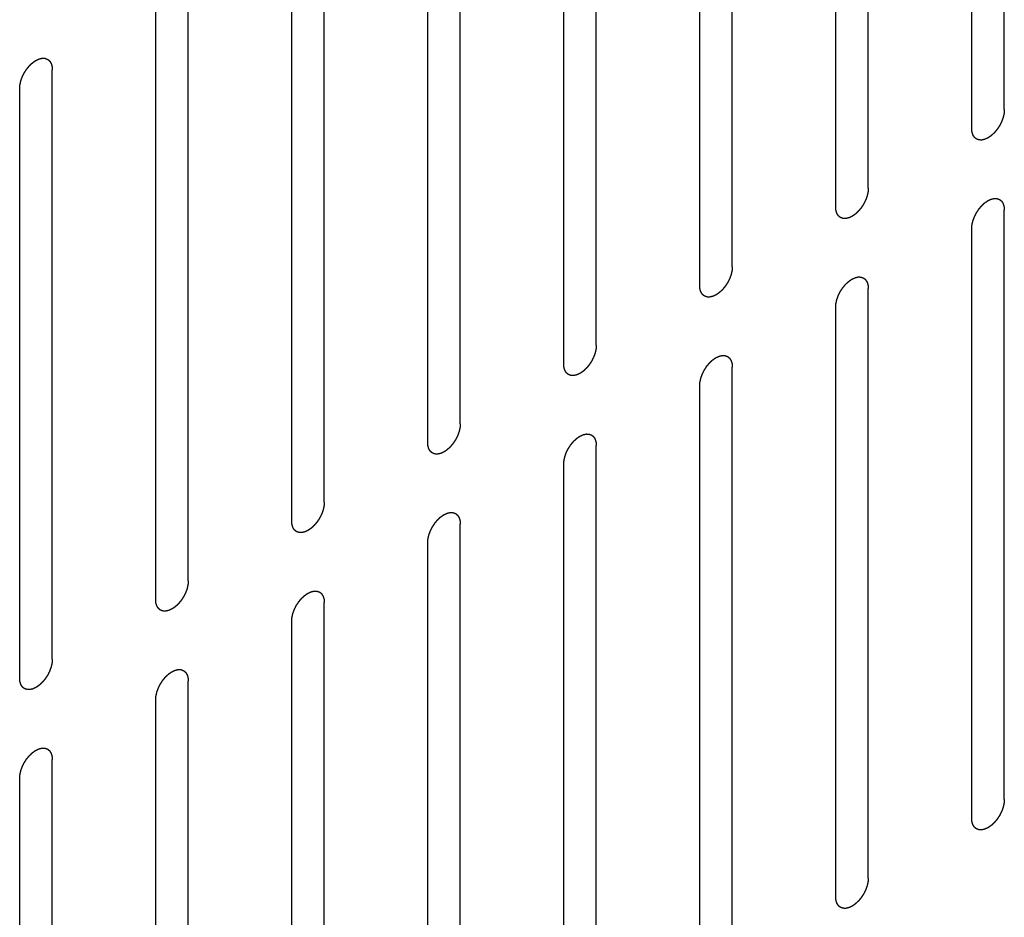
# Model space of a CAD drawing. Header units: inches. Extents: x 6 to 353, y 6 to 228.
# Tile 363 of 372: x 343.77 to 345.37, y 196.38 to 197.85. Entities that reach past the tile are written whole.
import ezdxf

# ---------------------------------------------------------------- set-up
doc = ezdxf.new("R2010")
doc.units = ezdxf.units.IN
doc.header["$LTSCALE"] = 19.946667
doc.header["$MEASUREMENT"] = 0
doc.linetypes.add('HIDDEN', pattern=[0.2, 0.1, -0.1])
doc.layers.add('08_ALL_COSMETICS', color=7, linetype='CONTINUOUS')

msp = doc.modelspace()

# ---------------------------------------------------------------- linework, layer by layer
at = {"layer": '08_ALL_COSMETICS', "color": 7, "linetype": 'HIDDEN'}
for p, q in [((345.3713, 197.6991), (345.3713, 198.6585)), ((345.3183, 197.6685), (345.3183, 198.6279)), ((345.15, 197.5713), (345.15, 198.5307)), ((345.097, 197.5407), (345.097, 198.5001)), ((344.9287, 197.4435), (344.9287, 198.4029)), ((344.8756, 197.4129), (344.8756, 198.3723)), ((344.7073, 197.3157), (344.7073, 198.2751)), ((344.6543, 197.2851), (344.6543, 198.2445)), ((344.486, 197.188), (344.486, 198.1474)), ((344.433, 197.1573), (344.433, 198.1167)), ((344.2647, 197.0602), (344.2647, 198.0196)), ((344.2117, 197.0296), (344.2117, 197.989)), ((344.0434, 196.9324), (344.0434, 197.8918)), ((343.9903, 196.9018), (343.9903, 197.8612)), ((343.8221, 196.8046), (343.8221, 197.764)), ((343.769, 196.774), (343.769, 197.7334)), ((345.3713, 196.5764), (345.3713, 197.5358)), ((345.3183, 196.5458), (345.3183, 197.5052)), ((345.15, 196.4486), (345.15, 197.408)), ((345.097, 196.418), (345.097, 197.3774)), ((344.9287, 196.3208), (344.9287, 197.2802)), ((344.8756, 196.2902), (344.8756, 197.2496)), ((344.7073, 196.1931), (344.7073, 197.1524)), ((344.6543, 196.1624), (344.6543, 197.1218)), ((344.486, 196.0653), (344.486, 197.0247)), ((344.433, 196.0347), (344.433, 196.994)), ((344.2647, 195.9375), (344.2647, 196.8969)), ((344.2117, 195.9069), (344.2117, 196.8663)), ((344.0434, 195.8097), (344.0434, 196.7691)), ((343.9903, 195.7791), (343.9903, 196.7385)), ((343.8221, 195.6819), (343.8221, 196.6413)), ((343.769, 195.6513), (343.769, 196.6107))]:
    msp.add_line(p, q, dxfattribs=at)
for points in [[(343.769, 197.7334), (343.7691, 197.7344), (343.7692, 197.736), (343.7694, 197.7378), (343.7695, 197.7389), (343.7695, 197.7396), (343.7697, 197.7405), (343.77, 197.7416), (343.7703, 197.7429), (343.7706, 197.7443), (343.7708, 197.7454), (343.771, 197.7462), (343.7713, 197.7471), (343.7717, 197.7482), (343.7722, 197.7496), (343.7727, 197.7509), (343.7732, 197.7521), (343.7734, 197.7529), (343.7739, 197.7537), (343.7744, 197.7548), (343.7751, 197.7562), (343.7758, 197.7576), (343.7764, 197.7587), (343.7768, 197.7595), (343.7773, 197.7603), (343.7779, 197.7613), (343.7788, 197.7626), (343.7796, 197.7639), (343.7803, 197.7649), (343.7808, 197.7657), (343.7814, 197.7663), (343.7821, 197.7672), (343.7831, 197.7684), (343.784, 197.7695), (343.7848, 197.7704), (343.7853, 197.7711), (343.786, 197.7717), (343.7868, 197.7724), (343.7878, 197.7734), (343.7888, 197.7744), (343.7897, 197.7751), (343.7903, 197.7757), (343.791, 197.7761), (343.7918, 197.7768), (343.7929, 197.7775), (343.794, 197.7783), (343.7948, 197.7788), (343.7952, 197.7791), (343.7955, 197.7793), (343.7959, 197.7795), (343.7963, 197.7797), (343.797, 197.78), (343.7981, 197.7805), (343.7992, 197.781), (343.7999, 197.7814), (343.8004, 197.7816), (343.8007, 197.7817), (343.801, 197.7818), (343.8014, 197.7819), (343.8021, 197.782), (343.8032, 197.7823), (343.8042, 197.7825), (343.8049, 197.7827), (343.8053, 197.7828), (343.8056, 197.7829), (343.8059, 197.7828), (343.8063, 197.7828), (343.807, 197.7828), (343.8079, 197.7828), (343.8089, 197.7827), (343.8095, 197.7827), (343.8099, 197.7827), (343.8102, 197.7827), (343.8105, 197.7826), (343.8108, 197.7825), (343.8114, 197.7822), (343.8122, 197.7819), (343.8131, 197.7816), (343.8137, 197.7814), (343.814, 197.7813), (343.8143, 197.7812), (343.8145, 197.781), (343.8148, 197.7808), (343.8152, 197.7804), (343.8159, 197.7798), (343.8166, 197.7792), (343.8171, 197.7789), (343.8174, 197.7786), (343.8176, 197.7785), (343.8177, 197.7782), (343.8179, 197.7779), (343.8183, 197.7773), (343.8188, 197.7765), (343.8193, 197.7757), (343.8197, 197.7752), (343.8199, 197.7748), (343.82, 197.7746), (343.8201, 197.7743), (343.8202, 197.7739), (343.8205, 197.7732), (343.8208, 197.7722), (343.8211, 197.7712), (343.8213, 197.7705), (343.8214, 197.7701), (343.8215, 197.7698), (343.8216, 197.7694), (343.8216, 197.7689), (343.8217, 197.7681), (343.8218, 197.7669), (343.8219, 197.7654), (343.822, 197.7645), (343.8221, 197.764)], [(345.3713, 197.6991), (345.3712, 197.698), (345.3711, 197.6965), (345.371, 197.6947), (345.3709, 197.6936), (345.3708, 197.6929), (345.3706, 197.692), (345.3704, 197.6909), (345.3701, 197.6896), (345.3698, 197.6882), (345.3695, 197.6871), (345.3693, 197.6863), (345.369, 197.6854), (345.3686, 197.6843), (345.3681, 197.6829), (345.3676, 197.6815), (345.3672, 197.6804), (345.3669, 197.6796), (345.3665, 197.6788), (345.3659, 197.6776), (345.3652, 197.6763), (345.3645, 197.6749), (345.364, 197.6738), (345.3636, 197.6729), (345.363, 197.6722), (345.3624, 197.6712), (345.3615, 197.6699), (345.3607, 197.6686), (345.36, 197.6676), (345.3596, 197.6668), (345.359, 197.6662), (345.3582, 197.6653), (345.3573, 197.6641), (345.3563, 197.663), (345.3556, 197.6621), (345.355, 197.6614), (345.3544, 197.6608), (345.3535, 197.66), (345.3525, 197.6591), (345.3515, 197.6581), (345.3507, 197.6574), (345.35, 197.6568), (345.3494, 197.6563), (345.3485, 197.6557), (345.3474, 197.655), (345.3463, 197.6542), (345.3456, 197.6537), (345.3451, 197.6534), (345.3448, 197.6531), (345.3445, 197.653), (345.344, 197.6528), (345.3433, 197.6525), (345.3422, 197.652), (345.3412, 197.6515), (345.3404, 197.6511), (345.34, 197.6509), (345.3396, 197.6507), (345.3393, 197.6507), (345.3389, 197.6506), (345.3382, 197.6504), (345.3372, 197.6502), (345.3361, 197.65), (345.3354, 197.6498), (345.335, 197.6497), (345.3347, 197.6496), (345.3344, 197.6497), (345.334, 197.6497), (345.3334, 197.6497), (345.3324, 197.6497), (345.3315, 197.6498), (345.3308, 197.6498), (345.3304, 197.6498), (345.3301, 197.6498), (345.3299, 197.6499), (345.3295, 197.65), (345.3289, 197.6502), (345.3281, 197.6505), (345.3272, 197.6509), (345.3266, 197.6511), (345.3263, 197.6512), (345.326, 197.6513), (345.3258, 197.6515), (345.3256, 197.6517), (345.3251, 197.6521), (345.3244, 197.6527), (345.3237, 197.6532), (345.3232, 197.6536), (345.323, 197.6539), (345.3227, 197.654), (345.3226, 197.6543), (345.3224, 197.6546), (345.3221, 197.6551), (345.3215, 197.6559), (345.321, 197.6568), (345.3207, 197.6573), (345.3205, 197.6576), (345.3203, 197.6579), (345.3202, 197.6582), (345.3201, 197.6586), (345.3199, 197.6593), (345.3196, 197.6603), (345.3192, 197.6613), (345.319, 197.662), (345.3189, 197.6624), (345.3188, 197.6627), (345.3188, 197.6631), (345.3187, 197.6636), (345.3187, 197.6644), (345.3185, 197.6656), (345.3184, 197.667), (345.3183, 197.668), (345.3183, 197.6685)], [(345.15, 197.5713), (345.1499, 197.5703), (345.1498, 197.5687), (345.1496, 197.5669), (345.1495, 197.5658), (345.1495, 197.5651), (345.1493, 197.5642), (345.1491, 197.5631), (345.1487, 197.5618), (345.1484, 197.5604), (345.1482, 197.5593), (345.148, 197.5585), (345.1477, 197.5576), (345.1473, 197.5565), (345.1468, 197.5551), (345.1463, 197.5538), (345.1459, 197.5526), (345.1456, 197.5518), (345.1451, 197.551), (345.1446, 197.5499), (345.1439, 197.5485), (345.1432, 197.5471), (345.1426, 197.546), (345.1422, 197.5452), (345.1417, 197.5444), (345.1411, 197.5434), (345.1402, 197.5421), (345.1394, 197.5408), (345.1387, 197.5398), (345.1382, 197.539), (345.1377, 197.5384), (345.1369, 197.5375), (345.1359, 197.5363), (345.135, 197.5352), (345.1342, 197.5343), (345.1337, 197.5336), (345.133, 197.533), (345.1322, 197.5323), (345.1312, 197.5313), (345.1302, 197.5303), (345.1293, 197.5296), (345.1287, 197.529), (345.1281, 197.5286), (345.1272, 197.5279), (345.1261, 197.5272), (345.125, 197.5264), (345.1242, 197.5259), (345.1238, 197.5256), (345.1235, 197.5254), (345.1232, 197.5252), (345.1227, 197.525), (345.122, 197.5247), (345.1209, 197.5242), (345.1198, 197.5237), (345.1191, 197.5233), (345.1186, 197.5231), (345.1183, 197.523), (345.118, 197.5229), (345.1176, 197.5228), (345.1169, 197.5227), (345.1158, 197.5224), (345.1148, 197.5222), (345.1141, 197.522), (345.1137, 197.5219), (345.1134, 197.5218), (345.1131, 197.5219), (345.1127, 197.5219), (345.112, 197.5219), (345.1111, 197.5219), (345.1101, 197.522), (345.1095, 197.522), (345.1091, 197.522), (345.1088, 197.522), (345.1085, 197.5221), (345.1082, 197.5222), (345.1076, 197.5225), (345.1068, 197.5228), (345.1059, 197.5231), (345.1053, 197.5233), (345.105, 197.5234), (345.1047, 197.5235), (345.1045, 197.5237), (345.1042, 197.5239), (345.1038, 197.5243), (345.1031, 197.5249), (345.1024, 197.5254), (345.1019, 197.5258), (345.1016, 197.5261), (345.1014, 197.5262), (345.1013, 197.5265), (345.1011, 197.5268), (345.1007, 197.5274), (345.1002, 197.5282), (345.0997, 197.529), (345.0993, 197.5295), (345.0992, 197.5299), (345.099, 197.5301), (345.0989, 197.5304), (345.0988, 197.5308), (345.0986, 197.5315), (345.0982, 197.5325), (345.0979, 197.5335), (345.0977, 197.5342), (345.0976, 197.5346), (345.0975, 197.5349), (345.0975, 197.5353), (345.0974, 197.5358), (345.0973, 197.5366), (345.0972, 197.5378), (345.0971, 197.5392), (345.097, 197.5402), (345.097, 197.5407)], [(345.3183, 197.5052), (345.3184, 197.5062), (345.3185, 197.5078), (345.3186, 197.5096), (345.3187, 197.5106), (345.3188, 197.5114), (345.319, 197.5122), (345.3192, 197.5133), (345.3195, 197.5147), (345.3198, 197.5161), (345.3201, 197.5172), (345.3202, 197.518), (345.3206, 197.5188), (345.321, 197.5199), (345.3215, 197.5213), (345.322, 197.5227), (345.3224, 197.5238), (345.3227, 197.5247), (345.3231, 197.5255), (345.3237, 197.5266), (345.3244, 197.528), (345.3251, 197.5294), (345.3256, 197.5305), (345.326, 197.5313), (345.3266, 197.5321), (345.3272, 197.5331), (345.3281, 197.5343), (345.3289, 197.5356), (345.3296, 197.5366), (345.33, 197.5374), (345.3306, 197.5381), (345.3314, 197.539), (345.3323, 197.5401), (345.3333, 197.5413), (345.334, 197.5422), (345.3346, 197.5429), (345.3352, 197.5434), (345.336, 197.5442), (345.3371, 197.5452), (345.3381, 197.5461), (345.3389, 197.5469), (345.3395, 197.5475), (345.3402, 197.5479), (345.3411, 197.5485), (345.3422, 197.5493), (345.3433, 197.55), (345.344, 197.5506), (345.3445, 197.5509), (345.3448, 197.5511), (345.3451, 197.5512), (345.3455, 197.5514), (345.3463, 197.5518), (345.3474, 197.5523), (345.3484, 197.5528), (345.3492, 197.5531), (345.3496, 197.5533), (345.35, 197.5535), (345.3503, 197.5535), (345.3507, 197.5537), (345.3514, 197.5538), (345.3524, 197.5541), (345.3535, 197.5543), (345.3542, 197.5545), (345.3546, 197.5545), (345.3549, 197.5546), (345.3552, 197.5546), (345.3556, 197.5546), (345.3562, 197.5546), (345.3572, 197.5545), (345.3581, 197.5545), (345.3588, 197.5545), (345.3592, 197.5545), (345.3595, 197.5545), (345.3597, 197.5544), (345.3601, 197.5542), (345.3607, 197.554), (345.3615, 197.5537), (345.3624, 197.5534), (345.363, 197.5532), (345.3633, 197.553), (345.3636, 197.553), (345.3637, 197.5528), (345.364, 197.5526), (345.3645, 197.5522), (345.3652, 197.5516), (345.3659, 197.551), (345.3664, 197.5506), (345.3666, 197.5504), (345.3668, 197.5503), (345.367, 197.55), (345.3672, 197.5497), (345.3675, 197.5491), (345.3681, 197.5483), (345.3686, 197.5475), (345.3689, 197.5469), (345.3691, 197.5466), (345.3693, 197.5464), (345.3694, 197.5461), (345.3695, 197.5457), (345.3697, 197.545), (345.37, 197.544), (345.3703, 197.5429), (345.3706, 197.5422), (345.3707, 197.5418), (345.3708, 197.5416), (345.3708, 197.5412), (345.3709, 197.5407), (345.3709, 197.5399), (345.3711, 197.5387), (345.3712, 197.5372), (345.3713, 197.5363), (345.3713, 197.5358)], [(344.9287, 197.4435), (344.9286, 197.4425), (344.9285, 197.4409), (344.9283, 197.4391), (344.9282, 197.4381), (344.9282, 197.4373), (344.928, 197.4365), (344.9277, 197.4354), (344.9274, 197.434), (344.9271, 197.4326), (344.9268, 197.4315), (344.9267, 197.4307), (344.9264, 197.4299), (344.926, 197.4288), (344.9254, 197.4274), (344.925, 197.426), (344.9245, 197.4249), (344.9243, 197.424), (344.9238, 197.4232), (344.9233, 197.4221), (344.9226, 197.4207), (344.9219, 197.4193), (344.9213, 197.4182), (344.9209, 197.4174), (344.9204, 197.4166), (344.9197, 197.4156), (344.9189, 197.4143), (344.9181, 197.4131), (344.9174, 197.4121), (344.9169, 197.4113), (344.9163, 197.4106), (344.9156, 197.4097), (344.9146, 197.4086), (344.9137, 197.4074), (344.9129, 197.4065), (344.9124, 197.4058), (344.9117, 197.4053), (344.9109, 197.4045), (344.9099, 197.4035), (344.9088, 197.4026), (344.908, 197.4018), (344.9074, 197.4012), (344.9067, 197.4008), (344.9059, 197.4002), (344.9048, 197.3994), (344.9037, 197.3987), (344.9029, 197.3981), (344.9025, 197.3978), (344.9021, 197.3976), (344.9018, 197.3975), (344.9014, 197.3972), (344.9006, 197.3969), (344.8996, 197.3964), (344.8985, 197.3959), (344.8978, 197.3956), (344.8973, 197.3954), (344.897, 197.3952), (344.8967, 197.3951), (344.8963, 197.395), (344.8956, 197.3949), (344.8945, 197.3946), (344.8935, 197.3944), (344.8928, 197.3942), (344.8924, 197.3941), (344.892, 197.394), (344.8918, 197.3941), (344.8914, 197.3941), (344.8907, 197.3941), (344.8898, 197.3942), (344.8888, 197.3942), (344.8881, 197.3942), (344.8878, 197.3942), (344.8875, 197.3942), (344.8872, 197.3943), (344.8869, 197.3945), (344.8863, 197.3947), (344.8854, 197.395), (344.8846, 197.3953), (344.884, 197.3955), (344.8837, 197.3957), (344.8834, 197.3957), (344.8832, 197.3959), (344.8829, 197.3961), (344.8824, 197.3965), (344.8818, 197.3971), (344.8811, 197.3977), (344.8806, 197.3981), (344.8803, 197.3983), (344.8801, 197.3984), (344.88, 197.3987), (344.8798, 197.399), (344.8794, 197.3996), (344.8789, 197.4004), (344.8784, 197.4012), (344.878, 197.4018), (344.8778, 197.4021), (344.8777, 197.4023), (344.8776, 197.4026), (344.8774, 197.403), (344.8772, 197.4037), (344.8769, 197.4047), (344.8766, 197.4057), (344.8764, 197.4064), (344.8763, 197.4069), (344.8761, 197.4071), (344.8761, 197.4075), (344.8761, 197.408), (344.876, 197.4088), (344.8759, 197.41), (344.8758, 197.4115), (344.8757, 197.4124), (344.8756, 197.4129)], [(345.097, 197.3774), (345.097, 197.3784), (345.0972, 197.38), (345.0973, 197.3818), (345.0974, 197.3828), (345.0974, 197.3836), (345.0977, 197.3845), (345.0979, 197.3855), (345.0982, 197.3869), (345.0985, 197.3883), (345.0988, 197.3894), (345.0989, 197.3902), (345.0993, 197.391), (345.0997, 197.3922), (345.1002, 197.3935), (345.1007, 197.3949), (345.1011, 197.3961), (345.1014, 197.3969), (345.1018, 197.3977), (345.1024, 197.3988), (345.1031, 197.4002), (345.1037, 197.4016), (345.1043, 197.4027), (345.1047, 197.4035), (345.1052, 197.4043), (345.1059, 197.4053), (345.1067, 197.4066), (345.1076, 197.4078), (345.1082, 197.4089), (345.1087, 197.4096), (345.1093, 197.4103), (345.1101, 197.4112), (345.111, 197.4123), (345.112, 197.4135), (345.1127, 197.4144), (345.1133, 197.4151), (345.1139, 197.4156), (345.1147, 197.4164), (345.1158, 197.4174), (345.1168, 197.4183), (345.1176, 197.4191), (345.1182, 197.4197), (345.1189, 197.4201), (345.1198, 197.4207), (345.1209, 197.4215), (345.1219, 197.4223), (345.1227, 197.4228), (345.1231, 197.4231), (345.1235, 197.4233), (345.1238, 197.4235), (345.1242, 197.4237), (345.125, 197.424), (345.1261, 197.4245), (345.1271, 197.425), (345.1279, 197.4254), (345.1283, 197.4255), (345.1286, 197.4257), (345.1289, 197.4258), (345.1293, 197.4259), (345.1301, 197.426), (345.1311, 197.4263), (345.1321, 197.4265), (345.1329, 197.4267), (345.1333, 197.4268), (345.1336, 197.4269), (345.1339, 197.4268), (345.1342, 197.4268), (345.1349, 197.4268), (345.1359, 197.4268), (345.1368, 197.4267), (345.1375, 197.4267), (345.1379, 197.4267), (345.1382, 197.4267), (345.1384, 197.4266), (345.1387, 197.4265), (345.1393, 197.4262), (345.1402, 197.4259), (345.141, 197.4256), (345.1416, 197.4254), (345.142, 197.4253), (345.1422, 197.4252), (345.1424, 197.425), (345.1427, 197.4248), (345.1432, 197.4244), (345.1439, 197.4238), (345.1445, 197.4232), (345.145, 197.4228), (345.1453, 197.4226), (345.1455, 197.4225), (345.1457, 197.4222), (345.1459, 197.4219), (345.1462, 197.4213), (345.1467, 197.4205), (345.1472, 197.4197), (345.1476, 197.4192), (345.1478, 197.4188), (345.148, 197.4186), (345.148, 197.4183), (345.1482, 197.4179), (345.1484, 197.4172), (345.1487, 197.4162), (345.149, 197.4152), (345.1492, 197.4145), (345.1494, 197.4141), (345.1495, 197.4138), (345.1495, 197.4134), (345.1495, 197.4129), (345.1496, 197.4121), (345.1497, 197.4109), (345.1499, 197.4094), (345.1499, 197.4085), (345.15, 197.408)], [(344.7073, 197.3157), (344.7073, 197.3147), (344.7071, 197.3131), (344.707, 197.3113), (344.7069, 197.3103), (344.7069, 197.3095), (344.7066, 197.3087), (344.7064, 197.3076), (344.7061, 197.3062), (344.7058, 197.3048), (344.7055, 197.3037), (344.7054, 197.3029), (344.705, 197.3021), (344.7046, 197.301), (344.7041, 197.2996), (344.7036, 197.2982), (344.7032, 197.2971), (344.7029, 197.2962), (344.7025, 197.2954), (344.7019, 197.2943), (344.7012, 197.2929), (344.7006, 197.2915), (344.7, 197.2904), (344.6996, 197.2896), (344.6991, 197.2889), (344.6984, 197.2878), (344.6976, 197.2866), (344.6967, 197.2853), (344.6961, 197.2843), (344.6956, 197.2835), (344.695, 197.2828), (344.6943, 197.2819), (344.6933, 197.2808), (344.6924, 197.2796), (344.6916, 197.2787), (344.691, 197.278), (344.6904, 197.2775), (344.6896, 197.2767), (344.6885, 197.2758), (344.6875, 197.2748), (344.6867, 197.274), (344.6861, 197.2734), (344.6854, 197.273), (344.6845, 197.2724), (344.6834, 197.2716), (344.6824, 197.2709), (344.6816, 197.2703), (344.6812, 197.27), (344.6808, 197.2698), (344.6805, 197.2697), (344.6801, 197.2695), (344.6793, 197.2691), (344.6783, 197.2686), (344.6772, 197.2681), (344.6764, 197.2678), (344.676, 197.2676), (344.6757, 197.2674), (344.6754, 197.2674), (344.675, 197.2673), (344.6742, 197.2671), (344.6732, 197.2669), (344.6722, 197.2666), (344.6714, 197.2665), (344.671, 197.2664), (344.6707, 197.2663), (344.6704, 197.2663), (344.6701, 197.2663), (344.6694, 197.2663), (344.6684, 197.2664), (344.6675, 197.2664), (344.6668, 197.2664), (344.6664, 197.2665), (344.6661, 197.2664), (344.6659, 197.2666), (344.6656, 197.2667), (344.665, 197.2669), (344.6641, 197.2672), (344.6633, 197.2675), (344.6627, 197.2677), (344.6623, 197.2679), (344.6621, 197.2679), (344.6619, 197.2681), (344.6616, 197.2684), (344.6611, 197.2688), (344.6604, 197.2693), (344.6598, 197.2699), (344.6593, 197.2703), (344.659, 197.2705), (344.6588, 197.2707), (344.6586, 197.2709), (344.6584, 197.2712), (344.6581, 197.2718), (344.6576, 197.2726), (344.6571, 197.2734), (344.6567, 197.274), (344.6565, 197.2743), (344.6563, 197.2745), (344.6563, 197.2748), (344.6561, 197.2752), (344.6559, 197.2759), (344.6556, 197.277), (344.6553, 197.278), (344.6551, 197.2787), (344.6549, 197.2791), (344.6548, 197.2794), (344.6548, 197.2797), (344.6548, 197.2802), (344.6547, 197.2811), (344.6546, 197.2822), (344.6544, 197.2837), (344.6544, 197.2846), (344.6543, 197.2851)], [(344.8756, 197.2496), (344.8757, 197.2506), (344.8758, 197.2522), (344.876, 197.254), (344.8761, 197.2551), (344.8761, 197.2558), (344.8763, 197.2567), (344.8766, 197.2578), (344.8769, 197.2591), (344.8772, 197.2605), (344.8775, 197.2616), (344.8776, 197.2624), (344.8779, 197.2633), (344.8783, 197.2644), (344.8789, 197.2658), (344.8794, 197.2672), (344.8798, 197.2683), (344.88, 197.2691), (344.8805, 197.2699), (344.881, 197.271), (344.8817, 197.2724), (344.8824, 197.2738), (344.883, 197.2749), (344.8834, 197.2758), (344.8839, 197.2765), (344.8846, 197.2775), (344.8854, 197.2788), (344.8862, 197.2801), (344.8869, 197.2811), (344.8874, 197.2819), (344.888, 197.2825), (344.8887, 197.2834), (344.8897, 197.2846), (344.8906, 197.2857), (344.8914, 197.2866), (344.8919, 197.2873), (344.8926, 197.2879), (344.8934, 197.2886), (344.8944, 197.2896), (344.8955, 197.2906), (344.8963, 197.2913), (344.8969, 197.2919), (344.8976, 197.2923), (344.8984, 197.293), (344.8995, 197.2937), (344.9006, 197.2945), (344.9014, 197.295), (344.9018, 197.2953), (344.9022, 197.2956), (344.9025, 197.2957), (344.9029, 197.2959), (344.9037, 197.2962), (344.9047, 197.2967), (344.9058, 197.2972), (344.9066, 197.2976), (344.907, 197.2978), (344.9073, 197.2979), (344.9076, 197.298), (344.908, 197.2981), (344.9087, 197.2983), (344.9098, 197.2985), (344.9108, 197.2987), (344.9115, 197.2989), (344.9119, 197.299), (344.9123, 197.2991), (344.9125, 197.299), (344.9129, 197.299), (344.9136, 197.299), (344.9145, 197.299), (344.9155, 197.2989), (344.9162, 197.2989), (344.9165, 197.2989), (344.9168, 197.2989), (344.9171, 197.2988), (344.9174, 197.2987), (344.918, 197.2984), (344.9189, 197.2981), (344.9197, 197.2978), (344.9203, 197.2976), (344.9206, 197.2975), (344.9209, 197.2974), (344.9211, 197.2972), (344.9214, 197.297), (344.9219, 197.2966), (344.9225, 197.296), (344.9232, 197.2955), (344.9237, 197.2951), (344.924, 197.2948), (344.9242, 197.2947), (344.9243, 197.2944), (344.9245, 197.2941), (344.9249, 197.2935), (344.9254, 197.2927), (344.9259, 197.2919), (344.9263, 197.2914), (344.9265, 197.2911), (344.9266, 197.2908), (344.9267, 197.2905), (344.9269, 197.2901), (344.9271, 197.2894), (344.9274, 197.2884), (344.9277, 197.2874), (344.9279, 197.2867), (344.928, 197.2863), (344.9282, 197.286), (344.9282, 197.2856), (344.9282, 197.2851), (344.9283, 197.2843), (344.9284, 197.2831), (344.9285, 197.2817), (344.9286, 197.2807), (344.9287, 197.2802)], [(344.486, 197.188), (344.4859, 197.1869), (344.4858, 197.1854), (344.4857, 197.1835), (344.4856, 197.1825), (344.4856, 197.1817), (344.4853, 197.1809), (344.4851, 197.1798), (344.4848, 197.1784), (344.4845, 197.1771), (344.4842, 197.176), (344.4841, 197.1751), (344.4837, 197.1743), (344.4833, 197.1732), (344.4828, 197.1718), (344.4823, 197.1704), (344.4819, 197.1693), (344.4816, 197.1685), (344.4812, 197.1676), (344.4806, 197.1665), (344.4799, 197.1651), (344.4792, 197.1638), (344.4787, 197.1627), (344.4783, 197.1618), (344.4777, 197.1611), (344.4771, 197.16), (344.4763, 197.1588), (344.4754, 197.1575), (344.4747, 197.1565), (344.4743, 197.1557), (344.4737, 197.1551), (344.4729, 197.1541), (344.472, 197.153), (344.471, 197.1519), (344.4703, 197.151), (344.4697, 197.1502), (344.4691, 197.1497), (344.4683, 197.1489), (344.4672, 197.148), (344.4662, 197.147), (344.4654, 197.1463), (344.4648, 197.1456), (344.4641, 197.1452), (344.4632, 197.1446), (344.4621, 197.1439), (344.461, 197.1431), (344.4603, 197.1426), (344.4598, 197.1423), (344.4595, 197.142), (344.4592, 197.1419), (344.4588, 197.1417), (344.458, 197.1413), (344.4569, 197.1408), (344.4559, 197.1403), (344.4551, 197.14), (344.4547, 197.1398), (344.4544, 197.1396), (344.454, 197.1396), (344.4536, 197.1395), (344.4529, 197.1393), (344.4519, 197.1391), (344.4508, 197.1388), (344.4501, 197.1387), (344.4497, 197.1386), (344.4494, 197.1385), (344.4491, 197.1385), (344.4487, 197.1385), (344.4481, 197.1386), (344.4471, 197.1386), (344.4462, 197.1386), (344.4455, 197.1387), (344.4451, 197.1387), (344.4448, 197.1387), (344.4446, 197.1388), (344.4442, 197.1389), (344.4436, 197.1391), (344.4428, 197.1394), (344.4419, 197.1397), (344.4413, 197.14), (344.441, 197.1401), (344.4407, 197.1402), (344.4406, 197.1404), (344.4403, 197.1406), (344.4398, 197.141), (344.4391, 197.1415), (344.4384, 197.1421), (344.4379, 197.1425), (344.4377, 197.1427), (344.4375, 197.1429), (344.4373, 197.1431), (344.4371, 197.1435), (344.4368, 197.144), (344.4362, 197.1448), (344.4357, 197.1456), (344.4354, 197.1462), (344.4352, 197.1465), (344.435, 197.1467), (344.4349, 197.1471), (344.4348, 197.1475), (344.4346, 197.1482), (344.4343, 197.1492), (344.434, 197.1502), (344.4337, 197.1509), (344.4336, 197.1513), (344.4335, 197.1516), (344.4335, 197.152), (344.4334, 197.1524), (344.4334, 197.1533), (344.4332, 197.1545), (344.4331, 197.1559), (344.433, 197.1569), (344.433, 197.1573)], [(344.6543, 197.1218), (344.6544, 197.1229), (344.6545, 197.1244), (344.6547, 197.1262), (344.6548, 197.1273), (344.6548, 197.1281), (344.655, 197.1289), (344.6552, 197.13), (344.6556, 197.1314), (344.6559, 197.1327), (344.6561, 197.1338), (344.6563, 197.1346), (344.6566, 197.1355), (344.657, 197.1366), (344.6575, 197.138), (344.658, 197.1394), (344.6584, 197.1405), (344.6587, 197.1413), (344.6592, 197.1422), (344.6597, 197.1433), (344.6604, 197.1446), (344.6611, 197.146), (344.6617, 197.1471), (344.6621, 197.148), (344.6626, 197.1487), (344.6632, 197.1497), (344.6641, 197.151), (344.6649, 197.1523), (344.6656, 197.1533), (344.6661, 197.1541), (344.6667, 197.1547), (344.6674, 197.1557), (344.6684, 197.1568), (344.6693, 197.1579), (344.6701, 197.1588), (344.6706, 197.1595), (344.6713, 197.1601), (344.6721, 197.1609), (344.6731, 197.1618), (344.6741, 197.1628), (344.675, 197.1635), (344.6756, 197.1642), (344.6762, 197.1646), (344.6771, 197.1652), (344.6782, 197.1659), (344.6793, 197.1667), (344.6801, 197.1672), (344.6805, 197.1675), (344.6808, 197.1678), (344.6811, 197.1679), (344.6816, 197.1681), (344.6823, 197.1684), (344.6834, 197.1689), (344.6845, 197.1694), (344.6852, 197.1698), (344.6857, 197.17), (344.686, 197.1702), (344.6863, 197.1702), (344.6867, 197.1703), (344.6874, 197.1705), (344.6885, 197.1707), (344.6895, 197.1709), (344.6902, 197.1711), (344.6906, 197.1712), (344.6909, 197.1713), (344.6912, 197.1713), (344.6916, 197.1713), (344.6923, 197.1712), (344.6932, 197.1712), (344.6942, 197.1712), (344.6948, 197.1711), (344.6952, 197.1711), (344.6955, 197.1711), (344.6958, 197.171), (344.6961, 197.1709), (344.6967, 197.1707), (344.6975, 197.1704), (344.6984, 197.17), (344.699, 197.1698), (344.6993, 197.1697), (344.6996, 197.1696), (344.6998, 197.1694), (344.7001, 197.1692), (344.7005, 197.1688), (344.7012, 197.1683), (344.7019, 197.1677), (344.7024, 197.1673), (344.7027, 197.1671), (344.7029, 197.1669), (344.703, 197.1666), (344.7032, 197.1663), (344.7036, 197.1658), (344.7041, 197.165), (344.7046, 197.1642), (344.705, 197.1636), (344.7052, 197.1633), (344.7053, 197.1631), (344.7054, 197.1627), (344.7055, 197.1623), (344.7057, 197.1616), (344.7061, 197.1606), (344.7064, 197.1596), (344.7066, 197.1589), (344.7067, 197.1585), (344.7068, 197.1582), (344.7068, 197.1578), (344.7069, 197.1574), (344.707, 197.1565), (344.7071, 197.1553), (344.7072, 197.1539), (344.7073, 197.1529), (344.7073, 197.1524)], [(344.2647, 197.0602), (344.2646, 197.0591), (344.2645, 197.0576), (344.2643, 197.0558), (344.2642, 197.0547), (344.2642, 197.054), (344.264, 197.0531), (344.2638, 197.052), (344.2634, 197.0507), (344.2631, 197.0493), (344.2629, 197.0482), (344.2627, 197.0474), (344.2624, 197.0465), (344.262, 197.0454), (344.2615, 197.044), (344.261, 197.0426), (344.2606, 197.0415), (344.2603, 197.0407), (344.2598, 197.0399), (344.2593, 197.0387), (344.2586, 197.0374), (344.2579, 197.036), (344.2573, 197.0349), (344.257, 197.034), (344.2564, 197.0333), (344.2558, 197.0323), (344.2549, 197.031), (344.2541, 197.0297), (344.2534, 197.0287), (344.253, 197.0279), (344.2524, 197.0273), (344.2516, 197.0264), (344.2506, 197.0252), (344.2497, 197.0241), (344.2489, 197.0232), (344.2484, 197.0225), (344.2477, 197.0219), (344.2469, 197.0211), (344.2459, 197.0202), (344.2449, 197.0192), (344.244, 197.0185), (344.2434, 197.0179), (344.2428, 197.0174), (344.2419, 197.0168), (344.2408, 197.0161), (344.2397, 197.0153), (344.2389, 197.0148), (344.2385, 197.0145), (344.2382, 197.0142), (344.2379, 197.0141), (344.2374, 197.0139), (344.2367, 197.0136), (344.2356, 197.0131), (344.2345, 197.0126), (344.2338, 197.0122), (344.2334, 197.012), (344.233, 197.0118), (344.2327, 197.0118), (344.2323, 197.0117), (344.2316, 197.0115), (344.2306, 197.0113), (344.2295, 197.0111), (344.2288, 197.0109), (344.2284, 197.0108), (344.2281, 197.0107), (344.2278, 197.0107), (344.2274, 197.0108), (344.2267, 197.0108), (344.2258, 197.0108), (344.2248, 197.0109), (344.2242, 197.0109), (344.2238, 197.0109), (344.2235, 197.0109), (344.2233, 197.011), (344.2229, 197.0111), (344.2223, 197.0113), (344.2215, 197.0116), (344.2206, 197.012), (344.22, 197.0122), (344.2197, 197.0123), (344.2194, 197.0124), (344.2192, 197.0126), (344.2189, 197.0128), (344.2185, 197.0132), (344.2178, 197.0138), (344.2171, 197.0143), (344.2166, 197.0147), (344.2164, 197.015), (344.2161, 197.0151), (344.216, 197.0154), (344.2158, 197.0157), (344.2154, 197.0162), (344.2149, 197.017), (344.2144, 197.0179), (344.2141, 197.0184), (344.2139, 197.0187), (344.2137, 197.019), (344.2136, 197.0193), (344.2135, 197.0197), (344.2133, 197.0204), (344.2129, 197.0214), (344.2126, 197.0224), (344.2124, 197.0231), (344.2123, 197.0235), (344.2122, 197.0238), (344.2122, 197.0242), (344.2121, 197.0247), (344.212, 197.0255), (344.2119, 197.0267), (344.2118, 197.0281), (344.2117, 197.0291), (344.2117, 197.0296)], [(344.433, 196.994), (344.4331, 196.9951), (344.4332, 196.9966), (344.4333, 196.9985), (344.4334, 196.9995), (344.4335, 197.0003), (344.4337, 197.0011), (344.4339, 197.0022), (344.4342, 197.0036), (344.4345, 197.0049), (344.4348, 197.006), (344.435, 197.0069), (344.4353, 197.0077), (344.4357, 197.0088), (344.4362, 197.0102), (344.4367, 197.0116), (344.4371, 197.0127), (344.4374, 197.0135), (344.4378, 197.0144), (344.4384, 197.0155), (344.4391, 197.0169), (344.4398, 197.0182), (344.4403, 197.0193), (344.4407, 197.0202), (344.4413, 197.0209), (344.4419, 197.022), (344.4428, 197.0232), (344.4436, 197.0245), (344.4443, 197.0255), (344.4447, 197.0263), (344.4453, 197.027), (344.4461, 197.0279), (344.447, 197.029), (344.448, 197.0302), (344.4487, 197.031), (344.4493, 197.0318), (344.4499, 197.0323), (344.4508, 197.0331), (344.4518, 197.034), (344.4528, 197.035), (344.4536, 197.0358), (344.4543, 197.0364), (344.4549, 197.0368), (344.4558, 197.0374), (344.4569, 197.0382), (344.458, 197.0389), (344.4587, 197.0394), (344.4592, 197.0397), (344.4595, 197.04), (344.4598, 197.0401), (344.4603, 197.0403), (344.461, 197.0407), (344.4621, 197.0412), (344.4632, 197.0417), (344.4639, 197.042), (344.4643, 197.0422), (344.4647, 197.0424), (344.465, 197.0424), (344.4654, 197.0425), (344.4661, 197.0427), (344.4671, 197.0429), (344.4682, 197.0432), (344.4689, 197.0433), (344.4693, 197.0434), (344.4696, 197.0435), (344.4699, 197.0435), (344.4703, 197.0435), (344.4709, 197.0434), (344.4719, 197.0434), (344.4728, 197.0434), (344.4735, 197.0434), (344.4739, 197.0433), (344.4742, 197.0434), (344.4744, 197.0432), (344.4748, 197.0431), (344.4754, 197.0429), (344.4762, 197.0426), (344.4771, 197.0423), (344.4777, 197.0421), (344.478, 197.0419), (344.4783, 197.0419), (344.4785, 197.0417), (344.4787, 197.0414), (344.4792, 197.041), (344.4799, 197.0405), (344.4806, 197.0399), (344.4811, 197.0395), (344.4813, 197.0393), (344.4816, 197.0391), (344.4817, 197.0389), (344.4819, 197.0385), (344.4823, 197.038), (344.4828, 197.0372), (344.4833, 197.0364), (344.4836, 197.0358), (344.4838, 197.0355), (344.484, 197.0353), (344.4841, 197.0349), (344.4842, 197.0346), (344.4844, 197.0338), (344.4847, 197.0328), (344.4851, 197.0318), (344.4853, 197.0311), (344.4854, 197.0307), (344.4855, 197.0304), (344.4855, 197.03), (344.4856, 197.0296), (344.4856, 197.0287), (344.4858, 197.0275), (344.4859, 197.0261), (344.486, 197.0251), (344.486, 197.0247)], [(344.0434, 196.9324), (344.0433, 196.9314), (344.0432, 196.9298), (344.043, 196.928), (344.0429, 196.9269), (344.0429, 196.9262), (344.0427, 196.9253), (344.0424, 196.9242), (344.0421, 196.9229), (344.0418, 196.9215), (344.0416, 196.9204), (344.0414, 196.9196), (344.0411, 196.9187), (344.0407, 196.9176), (344.0402, 196.9162), (344.0397, 196.9148), (344.0392, 196.9137), (344.039, 196.9129), (344.0385, 196.9121), (344.038, 196.911), (344.0373, 196.9096), (344.0366, 196.9082), (344.036, 196.9071), (344.0356, 196.9062), (344.0351, 196.9055), (344.0344, 196.9045), (344.0336, 196.9032), (344.0328, 196.9019), (344.0321, 196.9009), (344.0316, 196.9001), (344.031, 196.8995), (344.0303, 196.8986), (344.0293, 196.8974), (344.0284, 196.8963), (344.0276, 196.8954), (344.0271, 196.8947), (344.0264, 196.8941), (344.0256, 196.8934), (344.0246, 196.8924), (344.0235, 196.8914), (344.0227, 196.8907), (344.0221, 196.8901), (344.0214, 196.8897), (344.0206, 196.889), (344.0195, 196.8883), (344.0184, 196.8875), (344.0176, 196.887), (344.0172, 196.8867), (344.0169, 196.8865), (344.0165, 196.8863), (344.0161, 196.8861), (344.0154, 196.8858), (344.0143, 196.8853), (344.0132, 196.8848), (344.0125, 196.8844), (344.012, 196.8842), (344.0117, 196.8841), (344.0114, 196.884), (344.011, 196.8839), (344.0103, 196.8838), (344.0092, 196.8835), (344.0082, 196.8833), (344.0075, 196.8831), (344.0071, 196.883), (344.0067, 196.8829), (344.0065, 196.883), (344.0061, 196.883), (344.0054, 196.883), (344.0045, 196.883), (344.0035, 196.8831), (344.0028, 196.8831), (344.0025, 196.8831), (344.0022, 196.8831), (344.0019, 196.8832), (344.0016, 196.8833), (344.001, 196.8836), (344.0001, 196.8839), (343.9993, 196.8842), (343.9987, 196.8844), (343.9984, 196.8845), (343.9981, 196.8846), (343.9979, 196.8848), (343.9976, 196.885), (343.9972, 196.8854), (343.9965, 196.886), (343.9958, 196.8865), (343.9953, 196.8869), (343.995, 196.8872), (343.9948, 196.8873), (343.9947, 196.8876), (343.9945, 196.8879), (343.9941, 196.8885), (343.9936, 196.8893), (343.9931, 196.8901), (343.9927, 196.8906), (343.9925, 196.891), (343.9924, 196.8912), (343.9923, 196.8915), (343.9922, 196.8919), (343.9919, 196.8926), (343.9916, 196.8936), (343.9913, 196.8946), (343.9911, 196.8953), (343.991, 196.8957), (343.9908, 196.896), (343.9908, 196.8964), (343.9908, 196.8969), (343.9907, 196.8977), (343.9906, 196.8989), (343.9905, 196.9003), (343.9904, 196.9013), (343.9903, 196.9018)], [(344.2117, 196.8663), (344.2117, 196.8673), (344.2119, 196.8689), (344.212, 196.8707), (344.2121, 196.8717), (344.2121, 196.8725), (344.2124, 196.8733), (344.2126, 196.8744), (344.2129, 196.8758), (344.2132, 196.8772), (344.2135, 196.8783), (344.2136, 196.8791), (344.214, 196.8799), (344.2144, 196.881), (344.2149, 196.8824), (344.2154, 196.8838), (344.2158, 196.8849), (344.2161, 196.8858), (344.2165, 196.8866), (344.2171, 196.8877), (344.2178, 196.8891), (344.2185, 196.8905), (344.219, 196.8916), (344.2194, 196.8924), (344.2199, 196.8932), (344.2206, 196.8942), (344.2214, 196.8954), (344.2223, 196.8967), (344.2229, 196.8977), (344.2234, 196.8985), (344.224, 196.8992), (344.2248, 196.9001), (344.2257, 196.9012), (344.2267, 196.9024), (344.2274, 196.9033), (344.228, 196.904), (344.2286, 196.9045), (344.2294, 196.9053), (344.2305, 196.9063), (344.2315, 196.9072), (344.2323, 196.908), (344.2329, 196.9086), (344.2336, 196.909), (344.2345, 196.9096), (344.2356, 196.9104), (344.2367, 196.9111), (344.2374, 196.9117), (344.2379, 196.912), (344.2382, 196.9122), (344.2385, 196.9123), (344.2389, 196.9125), (344.2397, 196.9129), (344.2408, 196.9134), (344.2418, 196.9139), (344.2426, 196.9142), (344.243, 196.9144), (344.2433, 196.9146), (344.2436, 196.9146), (344.2441, 196.9148), (344.2448, 196.9149), (344.2458, 196.9152), (344.2468, 196.9154), (344.2476, 196.9156), (344.248, 196.9156), (344.2483, 196.9157), (344.2486, 196.9157), (344.249, 196.9157), (344.2496, 196.9157), (344.2506, 196.9156), (344.2515, 196.9156), (344.2522, 196.9156), (344.2526, 196.9156), (344.2529, 196.9156), (344.2531, 196.9154), (344.2535, 196.9153), (344.254, 196.9151), (344.2549, 196.9148), (344.2557, 196.9145), (344.2563, 196.9143), (344.2567, 196.9141), (344.2569, 196.9141), (344.2571, 196.9139), (344.2574, 196.9137), (344.2579, 196.9133), (344.2586, 196.9127), (344.2593, 196.9121), (344.2597, 196.9117), (344.26, 196.9115), (344.2602, 196.9113), (344.2604, 196.9111), (344.2606, 196.9108), (344.2609, 196.9102), (344.2614, 196.9094), (344.2619, 196.9086), (344.2623, 196.908), (344.2625, 196.9077), (344.2627, 196.9075), (344.2628, 196.9072), (344.2629, 196.9068), (344.2631, 196.9061), (344.2634, 196.9051), (344.2637, 196.904), (344.264, 196.9033), (344.2641, 196.9029), (344.2642, 196.9026), (344.2642, 196.9023), (344.2643, 196.9018), (344.2643, 196.901), (344.2644, 196.8998), (344.2646, 196.8983), (344.2647, 196.8974), (344.2647, 196.8969)], [(343.8221, 196.8046), (343.822, 196.8036), (343.8218, 196.802), (343.8217, 196.8002), (343.8216, 196.7992), (343.8216, 196.7984), (343.8213, 196.7976), (343.8211, 196.7965), (343.8208, 196.7951), (343.8205, 196.7937), (343.8202, 196.7926), (343.8201, 196.7918), (343.8197, 196.791), (343.8193, 196.7899), (343.8188, 196.7885), (343.8183, 196.7871), (343.8179, 196.786), (343.8177, 196.7851), (343.8172, 196.7843), (343.8167, 196.7832), (343.8159, 196.7818), (343.8153, 196.7804), (343.8147, 196.7793), (343.8143, 196.7785), (343.8138, 196.7777), (343.8131, 196.7767), (343.8123, 196.7754), (343.8115, 196.7742), (343.8108, 196.7732), (343.8103, 196.7724), (343.8097, 196.7717), (343.809, 196.7708), (343.808, 196.7697), (343.8071, 196.7685), (343.8063, 196.7676), (343.8057, 196.7669), (343.8051, 196.7664), (343.8043, 196.7656), (343.8032, 196.7646), (343.8022, 196.7637), (343.8014, 196.7629), (343.8008, 196.7623), (343.8001, 196.7619), (343.7992, 196.7613), (343.7982, 196.7605), (343.7971, 196.7598), (343.7963, 196.7592), (343.7959, 196.7589), (343.7955, 196.7587), (343.7952, 196.7586), (343.7948, 196.7583), (343.794, 196.758), (343.793, 196.7575), (343.7919, 196.757), (343.7911, 196.7566), (343.7907, 196.7565), (343.7904, 196.7563), (343.7901, 196.7562), (343.7897, 196.7561), (343.7889, 196.756), (343.7879, 196.7557), (343.7869, 196.7555), (343.7862, 196.7553), (343.7857, 196.7552), (343.7854, 196.7551), (343.7851, 196.7552), (343.7848, 196.7552), (343.7841, 196.7552), (343.7831, 196.7553), (343.7822, 196.7553), (343.7815, 196.7553), (343.7811, 196.7553), (343.7809, 196.7553), (343.7806, 196.7554), (343.7803, 196.7556), (343.7797, 196.7558), (343.7788, 196.7561), (343.778, 196.7564), (343.7774, 196.7566), (343.777, 196.7567), (343.7768, 196.7568), (343.7766, 196.757), (343.7763, 196.7572), (343.7758, 196.7576), (343.7751, 196.7582), (343.7745, 196.7588), (343.774, 196.7592), (343.7737, 196.7594), (343.7735, 196.7595), (343.7734, 196.7598), (343.7731, 196.7601), (343.7728, 196.7607), (343.7723, 196.7615), (343.7718, 196.7623), (343.7714, 196.7628), (343.7712, 196.7632), (343.771, 196.7634), (343.771, 196.7637), (343.7708, 196.7641), (343.7706, 196.7648), (343.7703, 196.7658), (343.77, 196.7668), (343.7698, 196.7675), (343.7696, 196.768), (343.7695, 196.7682), (343.7695, 196.7686), (343.7695, 196.7691), (343.7694, 196.7699), (343.7693, 196.7711), (343.7691, 196.7726), (343.7691, 196.7735), (343.769, 196.774)], [(343.9903, 196.7385), (343.9904, 196.7395), (343.9906, 196.7411), (343.9907, 196.7429), (343.9908, 196.7439), (343.9908, 196.7447), (343.991, 196.7455), (343.9913, 196.7466), (343.9916, 196.748), (343.9919, 196.7494), (343.9922, 196.7505), (343.9923, 196.7513), (343.9927, 196.7521), (343.993, 196.7533), (343.9936, 196.7546), (343.9941, 196.756), (343.9945, 196.7572), (343.9947, 196.758), (343.9952, 196.7588), (343.9957, 196.7599), (343.9964, 196.7613), (343.9971, 196.7627), (343.9977, 196.7638), (343.9981, 196.7646), (343.9986, 196.7654), (343.9993, 196.7664), (344.0001, 196.7677), (344.0009, 196.7689), (344.0016, 196.77), (344.0021, 196.7707), (344.0027, 196.7714), (344.0034, 196.7723), (344.0044, 196.7734), (344.0053, 196.7746), (344.0061, 196.7755), (344.0067, 196.7762), (344.0073, 196.7767), (344.0081, 196.7775), (344.0091, 196.7785), (344.0102, 196.7794), (344.011, 196.7802), (344.0116, 196.7808), (344.0123, 196.7812), (344.0131, 196.7818), (344.0142, 196.7826), (344.0153, 196.7834), (344.0161, 196.7839), (344.0165, 196.7842), (344.0169, 196.7844), (344.0172, 196.7846), (344.0176, 196.7848), (344.0184, 196.7851), (344.0194, 196.7856), (344.0205, 196.7861), (344.0213, 196.7865), (344.0217, 196.7866), (344.022, 196.7868), (344.0223, 196.7869), (344.0227, 196.787), (344.0235, 196.7871), (344.0245, 196.7874), (344.0255, 196.7876), (344.0262, 196.7878), (344.0267, 196.7879), (344.027, 196.788), (344.0272, 196.7879), (344.0276, 196.7879), (344.0283, 196.7879), (344.0292, 196.7879), (344.0302, 196.7878), (344.0309, 196.7878), (344.0312, 196.7878), (344.0315, 196.7878), (344.0318, 196.7877), (344.0321, 196.7876), (344.0327, 196.7873), (344.0336, 196.787), (344.0344, 196.7867), (344.035, 196.7865), (344.0353, 196.7864), (344.0356, 196.7863), (344.0358, 196.7861), (344.0361, 196.7859), (344.0366, 196.7855), (344.0373, 196.7849), (344.0379, 196.7843), (344.0384, 196.7839), (344.0387, 196.7837), (344.0389, 196.7836), (344.039, 196.7833), (344.0393, 196.783), (344.0396, 196.7824), (344.0401, 196.7816), (344.0406, 196.7808), (344.041, 196.7803), (344.0412, 196.7799), (344.0414, 196.7797), (344.0414, 196.7794), (344.0416, 196.779), (344.0418, 196.7783), (344.0421, 196.7773), (344.0424, 196.7763), (344.0426, 196.7756), (344.0428, 196.7752), (344.0429, 196.7749), (344.0429, 196.7745), (344.0429, 196.774), (344.043, 196.7732), (344.0431, 196.772), (344.0432, 196.7705), (344.0433, 196.7696), (344.0434, 196.7691)], [(343.769, 196.6107), (343.7691, 196.6117), (343.7692, 196.6133), (343.7694, 196.6151), (343.7695, 196.6162), (343.7695, 196.6169), (343.7697, 196.6178), (343.77, 196.6189), (343.7703, 196.6202), (343.7706, 196.6216), (343.7708, 196.6227), (343.771, 196.6235), (343.7713, 196.6244), (343.7717, 196.6255), (343.7722, 196.6269), (343.7727, 196.6283), (343.7732, 196.6294), (343.7734, 196.6302), (343.7739, 196.631), (343.7744, 196.6321), (343.7751, 196.6335), (343.7758, 196.6349), (343.7764, 196.636), (343.7768, 196.6369), (343.7773, 196.6376), (343.7779, 196.6386), (343.7788, 196.6399), (343.7796, 196.6412), (343.7803, 196.6422), (343.7808, 196.643), (343.7814, 196.6436), (343.7821, 196.6445), (343.7831, 196.6457), (343.784, 196.6468), (343.7848, 196.6477), (343.7853, 196.6484), (343.786, 196.649), (343.7868, 196.6497), (343.7878, 196.6507), (343.7888, 196.6517), (343.7897, 196.6524), (343.7903, 196.653), (343.791, 196.6534), (343.7918, 196.6541), (343.7929, 196.6548), (343.794, 196.6556), (343.7948, 196.6561), (343.7952, 196.6564), (343.7955, 196.6567), (343.7959, 196.6568), (343.7963, 196.657), (343.797, 196.6573), (343.7981, 196.6578), (343.7992, 196.6583), (343.7999, 196.6587), (343.8004, 196.6589), (343.8007, 196.659), (343.801, 196.6591), (343.8014, 196.6592), (343.8021, 196.6593), (343.8032, 196.6596), (343.8042, 196.6598), (343.8049, 196.66), (343.8053, 196.6601), (343.8056, 196.6602), (343.8059, 196.6601), (343.8063, 196.6601), (343.807, 196.6601), (343.8079, 196.6601), (343.8089, 196.66), (343.8095, 196.66), (343.8099, 196.66), (343.8102, 196.66), (343.8105, 196.6599), (343.8108, 196.6598), (343.8114, 196.6595), (343.8122, 196.6592), (343.8131, 196.6589), (343.8137, 196.6587), (343.814, 196.6586), (343.8143, 196.6585), (343.8145, 196.6583), (343.8148, 196.6581), (343.8152, 196.6577), (343.8159, 196.6571), (343.8166, 196.6566), (343.8171, 196.6562), (343.8174, 196.6559), (343.8176, 196.6558), (343.8177, 196.6555), (343.8179, 196.6552), (343.8183, 196.6546), (343.8188, 196.6538), (343.8193, 196.653), (343.8197, 196.6525), (343.8199, 196.6521), (343.82, 196.6519), (343.8201, 196.6516), (343.8202, 196.6512), (343.8205, 196.6505), (343.8208, 196.6495), (343.8211, 196.6485), (343.8213, 196.6478), (343.8214, 196.6474), (343.8215, 196.6471), (343.8216, 196.6467), (343.8216, 196.6462), (343.8217, 196.6454), (343.8218, 196.6442), (343.8219, 196.6428), (343.822, 196.6418), (343.8221, 196.6413)], [(345.3713, 196.5764), (345.3712, 196.5754), (345.3711, 196.5738), (345.371, 196.572), (345.3709, 196.5709), (345.3708, 196.5702), (345.3706, 196.5693), (345.3704, 196.5682), (345.3701, 196.5669), (345.3698, 196.5655), (345.3695, 196.5644), (345.3693, 196.5636), (345.369, 196.5627), (345.3686, 196.5616), (345.3681, 196.5602), (345.3676, 196.5588), (345.3672, 196.5577), (345.3669, 196.5569), (345.3665, 196.5561), (345.3659, 196.555), (345.3652, 196.5536), (345.3645, 196.5522), (345.364, 196.5511), (345.3636, 196.5502), (345.363, 196.5495), (345.3624, 196.5485), (345.3615, 196.5472), (345.3607, 196.5459), (345.36, 196.5449), (345.3596, 196.5441), (345.359, 196.5435), (345.3582, 196.5426), (345.3573, 196.5414), (345.3563, 196.5403), (345.3556, 196.5394), (345.355, 196.5387), (345.3544, 196.5381), (345.3535, 196.5374), (345.3525, 196.5364), (345.3515, 196.5354), (345.3507, 196.5347), (345.35, 196.5341), (345.3494, 196.5337), (345.3485, 196.533), (345.3474, 196.5323), (345.3463, 196.5315), (345.3456, 196.531), (345.3451, 196.5307), (345.3448, 196.5304), (345.3445, 196.5303), (345.344, 196.5301), (345.3433, 196.5298), (345.3422, 196.5293), (345.3412, 196.5288), (345.3404, 196.5284), (345.34, 196.5282), (345.3396, 196.5281), (345.3393, 196.528), (345.3389, 196.5279), (345.3382, 196.5277), (345.3372, 196.5275), (345.3361, 196.5273), (345.3354, 196.5271), (345.335, 196.527), (345.3347, 196.5269), (345.3344, 196.527), (345.334, 196.527), (345.3334, 196.527), (345.3324, 196.527), (345.3315, 196.5271), (345.3308, 196.5271), (345.3304, 196.5271), (345.3301, 196.5271), (345.3299, 196.5272), (345.3295, 196.5273), (345.3289, 196.5276), (345.3281, 196.5279), (345.3272, 196.5282), (345.3266, 196.5284), (345.3263, 196.5285), (345.326, 196.5286), (345.3258, 196.5288), (345.3256, 196.529), (345.3251, 196.5294), (345.3244, 196.53), (345.3237, 196.5305), (345.3232, 196.5309), (345.323, 196.5312), (345.3227, 196.5313), (345.3226, 196.5316), (345.3224, 196.5319), (345.3221, 196.5325), (345.3215, 196.5333), (345.321, 196.5341), (345.3207, 196.5346), (345.3205, 196.5349), (345.3203, 196.5352), (345.3202, 196.5355), (345.3201, 196.5359), (345.3199, 196.5366), (345.3196, 196.5376), (345.3192, 196.5386), (345.319, 196.5393), (345.3189, 196.5397), (345.3188, 196.54), (345.3188, 196.5404), (345.3187, 196.5409), (345.3187, 196.5417), (345.3185, 196.5429), (345.3184, 196.5443), (345.3183, 196.5453), (345.3183, 196.5458)], [(345.15, 196.4486), (345.1499, 196.4476), (345.1498, 196.446), (345.1496, 196.4442), (345.1495, 196.4432), (345.1495, 196.4424), (345.1493, 196.4415), (345.1491, 196.4405), (345.1487, 196.4391), (345.1484, 196.4377), (345.1482, 196.4366), (345.148, 196.4358), (345.1477, 196.435), (345.1473, 196.4338), (345.1468, 196.4325), (345.1463, 196.4311), (345.1459, 196.4299), (345.1456, 196.4291), (345.1451, 196.4283), (345.1446, 196.4272), (345.1439, 196.4258), (345.1432, 196.4244), (345.1426, 196.4233), (345.1422, 196.4225), (345.1417, 196.4217), (345.1411, 196.4207), (345.1402, 196.4194), (345.1394, 196.4182), (345.1387, 196.4171), (345.1382, 196.4164), (345.1377, 196.4157), (345.1369, 196.4148), (345.1359, 196.4137), (345.135, 196.4125), (345.1342, 196.4116), (345.1337, 196.4109), (345.133, 196.4104), (345.1322, 196.4096), (345.1312, 196.4086), (345.1302, 196.4077), (345.1293, 196.4069), (345.1287, 196.4063), (345.1281, 196.4059), (345.1272, 196.4053), (345.1261, 196.4045), (345.125, 196.4037), (345.1242, 196.4032), (345.1238, 196.4029), (345.1235, 196.4027), (345.1232, 196.4025), (345.1227, 196.4023), (345.122, 196.402), (345.1209, 196.4015), (345.1198, 196.401), (345.1191, 196.4006), (345.1186, 196.4005), (345.1183, 196.4003), (345.118, 196.4002), (345.1176, 196.4001), (345.1169, 196.4), (345.1158, 196.3997), (345.1148, 196.3995), (345.1141, 196.3993), (345.1137, 196.3992), (345.1134, 196.3991), (345.1131, 196.3992), (345.1127, 196.3992), (345.112, 196.3992), (345.1111, 196.3992), (345.1101, 196.3993), (345.1095, 196.3993), (345.1091, 196.3993), (345.1088, 196.3993), (345.1085, 196.3994), (345.1082, 196.3995), (345.1076, 196.3998), (345.1068, 196.4001), (345.1059, 196.4004), (345.1053, 196.4006), (345.105, 196.4007), (345.1047, 196.4008), (345.1045, 196.401), (345.1042, 196.4012), (345.1038, 196.4016), (345.1031, 196.4022), (345.1024, 196.4028), (345.1019, 196.4032), (345.1016, 196.4034), (345.1014, 196.4035), (345.1013, 196.4038), (345.1011, 196.4041), (345.1007, 196.4047), (345.1002, 196.4055), (345.0997, 196.4063), (345.0993, 196.4068), (345.0992, 196.4072), (345.099, 196.4074), (345.0989, 196.4077), (345.0988, 196.4081), (345.0986, 196.4088), (345.0982, 196.4098), (345.0979, 196.4108), (345.0977, 196.4115), (345.0976, 196.4119), (345.0975, 196.4122), (345.0975, 196.4126), (345.0974, 196.4131), (345.0973, 196.4139), (345.0972, 196.4151), (345.0971, 196.4166), (345.097, 196.4175), (345.097, 196.418)]]:
    msp.add_open_spline(points, degree=3, knots=[0, 0, 0, 0, 0.03125, 0.046875, 0.054688, 0.0625, 0.070312, 0.078125, 0.09375, 0.109375, 0.117188, 0.125, 0.132812, 0.140625, 0.15625, 0.171875, 0.179688, 0.1875, 0.195312, 0.203125, 0.21875, 0.234375, 0.242188, 0.25, 0.257812, 0.265625, 0.28125, 0.296875, 0.304688, 0.3125, 0.320312, 0.328125, 0.34375, 0.359375, 0.367188, 0.375, 0.382812, 0.390625, 0.40625, 0.421875, 0.429688, 0.4375, 0.445312, 0.453125, 0.46875, 0.484375, 0.492188, 0.496094, 0.5, 0.503906, 0.507812, 0.515625, 0.53125, 0.546875, 0.554688, 0.558594, 0.5625, 0.566406, 0.570312, 0.578125, 0.59375, 0.609375, 0.617188, 0.621094, 0.625, 0.628906, 0.632812, 0.640625, 0.65625, 0.671875, 0.679688, 0.683594, 0.6875, 0.691406, 0.695312, 0.703125, 0.71875, 0.734375, 0.742188, 0.746094, 0.75, 0.753906, 0.757812, 0.765625, 0.78125, 0.796875, 0.804688, 0.808594, 0.8125, 0.816406, 0.820312, 0.828125, 0.84375, 0.859375, 0.867188, 0.871094, 0.875, 0.878906, 0.882812, 0.890625, 0.90625, 0.921875, 0.929688, 0.933594, 0.9375, 0.941406, 0.945312, 0.953125, 0.96875, 0.984375, 1, 1, 1, 1], dxfattribs=at)

doc.saveas('drawing.dxf')
